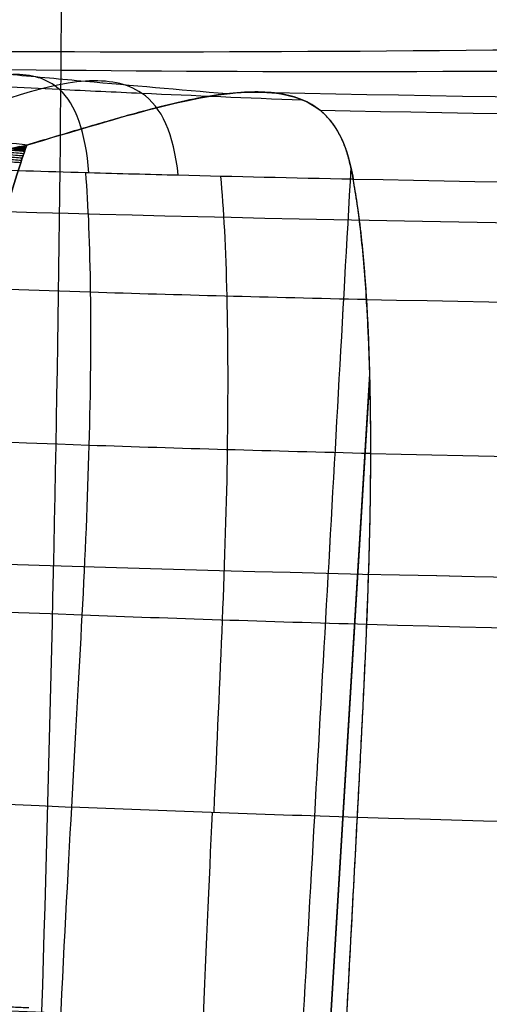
# Model space of a CAD drawing. Header units: millimetres. Extents: x -224 to 224, y -267 to 247.
# Tile 300 of 656: x -117.16 to -113.68, y 45.67 to 52.97. Entities that reach past the tile are written whole.
import ezdxf

# ---------------------------------------------------------------- set-up
doc = ezdxf.new("R2010")
doc.units = ezdxf.units.MM
doc.layers.add('08-01-2026-telaio-080126', color=7, linetype='Continuous')
doc.layers.add('15_12_2025_Kartell_BO_Chair-SEDUTA-RM', color=7, linetype='Continuous')

msp = doc.modelspace()

# ---------------------------------------------------------------- linework, layer by layer
at = {"layer": '08-01-2026-telaio-080126', "color": 30, "true_color": 0xff8000}
msp.add_line((-116.0773, 25.5184, 427.4232), (-114.5668, 50.3479, 427.4232), dxfattribs=at)
at = {"layer": '08-01-2026-telaio-080126', "color": 95, "true_color": 0x42aa42}
msp.add_line((-116.0728, 25.5365, 427.4435), (-114.5664, 50.2985, 427.4435), dxfattribs=at)
for points, knots in [([(-119.9009, 52.8386, 424.9312), (-119.2941, 52.7662, 424.7423), (-118.3843, 52.6731, 424.4704), (-117.2679, 52.5706, 424.1475), (-116.5026, 52.5005, 423.9265), (-115.9864, 52.4543, 423.7789), (-115.622, 52.4238, 423.6771)], [-0.0000001, -0.0000001, -0.0000001, -0.0000001, 0.4611157, 0.6287941, 0.7545529, 0.9994771, 0.9994771, 0.9994771, 0.9994771]), ([(-119.9133, 52.6331, 426.0035), (-119.2362, 52.5822, 425.81), (-118.203, 52.5204, 425.5269), (-116.9302, 52.4584, 425.1919), (-116.0636, 52.4183, 424.9653), (-115.4811, 52.3934, 424.8153), (-115.0649, 52.3769, 424.7105)], [-0.0000001, -0.0000001, -0.0000001, -0.0000001, 0.4611157, 0.6287941, 0.7545529, 0.9996758, 0.9996758, 0.9996758, 0.9996758]), ([(-116.6475, 51.8362, 426.6077), (-116.6719, 52.1408, 426.1666), (-116.7918, 52.4888, 425.3164), (-117.3165, 52.6382, 423.7384), (-117.8667, 52.3923, 422.8058), (-118.2915, 52.174, 422.2806)], [0.0000018, 0.0000018, 0.0000018, 0.0000018, 0.2345666, 0.4021142, 0.7483352, 0.7483352, 0.7483352, 0.7483352]), ([(-115.9859, 51.8185, 426.4612), (-116.0187, 52.1259, 426.0159), (-116.1673, 52.4655, 425.1543), (-116.79, 52.5781, 423.607), (-117.4266, 52.3287, 422.7303), (-117.9101, 52.1304, 422.2496)], [0.0000442, 0.0000442, 0.0000442, 0.0000442, 0.2345666, 0.4021142, 0.7356399, 0.7356399, 0.7356399, 0.7356399]), ([(-117.1009, 52.0449, 422.1817), (-116.4577, 52.2329, 422.6376), (-115.902, 52.4152, 423.2122), (-115.2701, 52.4432, 424.2367), (-115.0952, 52.4115, 424.6023), (-114.8384, 52.2338, 425.3369), (-114.7539, 52.0888, 425.7047), (-114.7076, 51.8789, 426.0436)], [-4.844812, -4.844812, -4.844812, -4.844812, -2.422399, -2.422399, -1.211192, -1.211192, 0, 0, 0, 0]), ([(-119.9285, 52.3814, 422.4073), (-119.7661, 52.3594, 422.3953), (-119.4287, 52.3136, 422.3705), (-118.9028, 52.2469, 422.3299), (-118.3396, 52.1794, 422.2844), (-117.7369, 52.1101, 422.2358), (-117.3223, 52.0677, 422.2005), (-117.1009, 52.0449, 422.1817)], [-2.856598, -2.856598, -2.856598, -2.856598, -2.362596, -1.83007, -1.257864, -0.651633, 0, 0, 0, 0]), ([(-119.968, 51.7236, 421.0935), (-119.9033, 51.7222, 421.1014), (-119.7743, 51.7196, 421.117), (-119.5823, 51.7196, 421.1478), (-119.3922, 51.7226, 421.1837), (-119.2041, 51.7289, 421.2254), (-119.0181, 51.7384, 421.2727), (-118.8341, 51.7512, 421.3257), (-118.6522, 51.7671, 421.3844), (-118.4724, 51.7862, 421.4489), (-118.2946, 51.8088, 421.5191), (-118.1189, 51.8348, 421.5949), (-117.9452, 51.8643, 421.6763), (-117.7736, 51.8971, 421.7636), (-117.604, 51.9328, 421.8567), (-117.4365, 51.9704, 421.9564), (-117.2708, 52.009, 422.0627), (-117.1632, 52.0323, 422.1398), (-117.1009, 52.0449, 422.1817)], [-3.125031, -3.125031, -3.125031, -3.125031, -2.928906, -2.733971, -2.540017, -2.346825, -2.154171, -1.961823, -1.769544, -1.577089, -1.38421, -1.190648, -0.996142, -0.800426, -0.603235, -0.404308, -0.203357, 0, 0, 0, 0]), ([(-116.6731, 51.8369, 426.6134), (-116.9642, 51.8453, 426.6783), (-118.1097, 51.8803, 426.9362), (-119.2238, 51.927, 427.1984), (-119.9534, 51.9679, 427.3759)], [-3.370526, -3.370526, -3.370526, -3.370526, -2.490589, 0, 0, 0, 0]), ([(-114.6898, 51.789, 426.1808), (-115.1438, 51.7983, 426.2776), (-115.7751, 51.8125, 426.4141), (-116.4315, 51.8301, 426.5595), (-116.6645, 51.8367, 426.6115), (-116.6731, 51.8369, 426.6134)], [-2.030476, -2.030476, -2.030476, -2.030476, -0.704872, -0.025728, 0, 0, 0, 0]), ([(-114.56, 49.7562, 427.676), (-114.5601, 49.825, 427.6506), (-114.5604, 49.963, 427.5995), (-114.5632, 50.1649, 427.5104), (-114.5678, 50.3627, 427.4124), (-114.5744, 50.5551, 427.3049), (-114.5828, 50.7415, 427.1884), (-114.5946, 50.9485, 427.0442), (-114.611, 51.1707, 426.8678), (-114.6333, 51.3996, 426.654), (-114.6591, 51.6085, 426.4269), (-114.6796, 51.7287, 426.2627), (-114.6898, 51.789, 426.1808)], [-2.569657, -2.569657, -2.569657, -2.569657, -2.349076, -2.128085, -1.907038, -1.686274, -1.466109, -1.246828, -0.927953, -0.613746, -0.304458, 0, 0, 0, 0]), ([(-114.6592, 47.0598, 428.058), (-114.6495, 47.2457, 428.049), (-114.6308, 47.6005, 428.0318), (-114.6059, 48.1092, 427.9973), (-114.5858, 48.5732, 427.9492), (-114.5713, 48.9982, 427.8819), (-114.562, 49.3902, 427.7954), (-114.5607, 49.6358, 427.7151), (-114.56, 49.7562, 427.676)], [-2.736505, -2.736505, -2.736505, -2.736505, -2.176785, -1.668573, -1.203941, -0.775501, -0.376315, 0, 0, 0, 0]), ([(-114.8975, 42.6025, 428.2518), (-114.8503, 43.4786, 428.2158), (-114.7703, 44.9645, 428.1547), (-114.6915, 46.4501, 428.0862), (-114.6592, 47.0598, 428.058)], [-4.467853, -4.467853, -4.467853, -4.467853, -1.833417, 0, 0, 0, 0])]:
    msp.add_open_spline(points, degree=3, knots=knots, dxfattribs=at)
at = {"layer": '08-01-2026-telaio-080126', "color": 30, "true_color": 0xff8000}
for points, degree, knots in [([(-115.4958, 52.434, 423.8659), (-115.5696, 52.4277, 423.7529), (-115.7157, 52.4153, 423.5294), (-115.9606, 52.3663, 423.2192), (-116.1849, 52.3103, 422.9685), (-116.3848, 52.2552, 422.7687), (-116.5553, 52.2061, 422.6111), (-116.7328, 52.1538, 422.4595), (-116.9168, 52.0991, 422.3136), (-117.0443, 52.0617, 422.2223), (-117.1082, 52.0429, 422.1765)], 3, [-2.389397, -2.389397, -2.389397, -2.389397, -1.984026, -1.587579, -1.196157, -0.960914, -0.723501, -0.484027, -0.242744, 0, 0, 0, 0]), ([(-114.7076, 51.8788, 426.0436), (-114.7163, 51.915, 425.9828), (-114.7335, 51.9868, 425.8623), (-114.7689, 52.0792, 425.6764), (-114.811, 52.16, 425.4899), (-114.8603, 52.2288, 425.3029), (-114.9165, 52.2867, 425.1164), (-114.9795, 52.3341, 424.9307), (-115.0492, 52.3718, 424.7466), (-115.1256, 52.4004, 424.5645), (-115.2084, 52.4205, 424.3849), (-115.2977, 52.4325, 424.2083), (-115.3928, 52.4375, 424.0347), (-115.4615, 52.4352, 423.9222), (-115.4958, 52.434, 423.8659)], 3, [-2.43372, -2.43372, -2.43372, -2.43372, -2.219936, -2.009661, -1.802275, -1.597246, -1.394125, -1.192533, -0.992146, -0.792693, -0.593941, -0.395688, -0.197759, 0, 0, 0, 0]), ([(-119.9692, 51.7236, 421.0934), (-119.8959, 51.7222, 421.1023), (-119.7496, 51.7193, 421.1202), (-119.5317, 51.7204, 421.1569), (-119.3154, 51.7257, 421.2008), (-119.1008, 51.7354, 421.2526), (-118.8881, 51.7496, 421.3122), (-118.6771, 51.7681, 421.3796), (-118.4132, 51.7972, 421.4748), (-118.1021, 51.8403, 421.6032), (-117.7523, 51.9012, 421.7736), (-117.4193, 51.9693, 421.9617), (-117.2116, 52.0185, 422.1051), (-117.1082, 52.0429, 422.1765)], 3, [0, 0, 0, 0, 0.221505, 0.442441, 0.663155, 0.883995, 1.10532, 1.32749, 1.550872, 1.951821, 2.344985, 2.732428, 3.116358, 3.116358, 3.116358, 3.116358]), ([(-117.1469, 51.9283, 421.8667), (-117.1665, 51.9298, 421.8706), (-117.2147, 51.9333, 421.88), (-117.2914, 51.939, 421.8949), (-117.3771, 51.9465, 421.911), (-117.4405, 51.9529, 421.9226), (-117.4754, 51.9566, 421.9288), (-117.4818, 51.9573, 421.9299)], 3, [0.9049963, 0.9049963, 0.9049963, 0.9049963, 0.9652208, 1.0529682, 1.1407155, 1.2284629, 1.2480531, 1.2480531, 1.2480531, 1.2480531]), ([(-117.1414, 51.9452, 421.9108), (-117.1603, 51.9466, 421.9145), (-117.2078, 51.9501, 421.9238), (-117.2839, 51.9558, 421.9385), (-117.3597, 51.9627, 421.9526), (-117.4069, 51.9676, 421.9611), (-117.4256, 51.9696, 421.9645)], 3, [0.9070952, 0.9070952, 0.9070952, 0.9070952, 0.9652208, 1.0529682, 1.1407155, 1.1982561, 1.1982561, 1.1982561, 1.1982561]), ([(-117.1359, 51.9618, 421.9549), (-117.1541, 51.9632, 421.9584), (-117.2009, 51.9667, 421.9676), (-117.2763, 51.9725, 421.9821), (-117.3364, 51.9783, 421.9931), (-117.3679, 51.9816, 421.9988), (-117.3708, 51.9819, 421.9993)], 3, [0.9091884, 0.9091884, 0.9091884, 0.9091884, 0.9652208, 1.0529682, 1.1407155, 1.1497849, 1.1497849, 1.1497849, 1.1497849]), ([(-117.1303, 51.9784, 421.9991), (-117.1479, 51.9797, 422.0025), (-117.1941, 51.9832, 422.0114), (-117.2563, 51.9882, 422.0233), (-117.3009, 51.9926, 422.0315), (-117.317, 51.9942, 422.0344)], 3, [0.911276, 0.911276, 0.911276, 0.911276, 0.9652208, 1.0529682, 1.1024275, 1.1024275, 1.1024275, 1.1024275]), ([(-117.1248, 51.9948, 422.0433), (-117.1417, 51.9961, 422.0466), (-117.1872, 51.9996, 422.0553), (-117.2336, 52.0035, 422.0641), (-117.2631, 52.0064, 422.0695), (-117.2641, 52.0065, 422.0697)], 3, [0.9133581, 0.9133581, 0.9133581, 0.9133581, 0.9652208, 1.0529682, 1.0559436, 1.0559436, 1.0559436, 1.0559436]), ([(-117.1221, 52.0029, 422.0655), (-117.1386, 52.0042, 422.0687), (-117.1772, 52.0073, 422.0761), (-117.2158, 52.0106, 422.0833), (-117.2379, 52.0127, 422.0873)], 3, [0.9143972, 0.9143972, 0.9143972, 0.9143972, 0.9652208, 1.032955, 1.032955, 1.032955, 1.032955]), ([(-117.1193, 52.011, 422.0877), (-117.1355, 52.0124, 422.0907), (-117.1663, 52.0149, 422.0966), (-117.1972, 52.0176, 422.1024), (-117.2118, 52.019, 422.105)], 3, [0.91543488, 0.91543488, 0.91543488, 0.91543488, 0.96522082, 1.01009888, 1.01009888, 1.01009888, 1.01009888]), ([(-117.1165, 52.0192, 422.1098), (-117.1324, 52.0206, 422.1128), (-117.1555, 52.0224, 422.1172), (-117.1786, 52.0245, 422.1214), (-117.1858, 52.0252, 422.1228)], 3, [0.91647128, 0.91647128, 0.91647128, 0.91647128, 0.96522082, 0.98735065, 0.98735065, 0.98735065, 0.98735065]), ([(-117.1524, 51.9114, 421.8228), (-117.1727, 51.9128, 421.8267), (-117.2216, 51.9163, 421.8363), (-117.299, 51.9221, 421.8514), (-117.3847, 51.9293, 421.8677), (-117.4648, 51.937, 421.8824), (-117.5163, 51.9425, 421.8916), (-117.5394, 51.9451, 421.8956)], 3, [0.9028915, 0.9028915, 0.9028915, 0.9028915, 0.9652208, 1.0529682, 1.1407155, 1.2284629, 1.2993215, 1.2993215, 1.2993215, 1.2993215]), ([(-114.6592, 47.0598, 428.058), (-114.6088, 48.0159, 428.012), (-114.5919, 48.4253, 427.9652), (-114.5605, 49.1842, 427.8783), (-114.56, 49.7551, 427.6764)], 2, [0, 0, 0, 1.370982, 1.370982, 2.74099, 2.74099, 2.74099])]:
    msp.add_open_spline(points, degree=degree, knots=knots, dxfattribs=at)
for points, degree in [([(-95.4258, 52.2748, 420.282), (-104.2524, 52.3065, 421.6135), (-110.7739, 52.333, 422.8536), (-115.4958, 52.434, 423.8659)], 3), ([(-95.3023, 52.1473, 421.5697), (-103.8501, 52.178, 422.8599), (-110.2399, 52.2038, 424.0649), (-114.9338, 52.2986, 425.0667)], 3), ([(-117.1082, 52.0429, 422.1765), (-117.154, 51.9125, 421.809), (-117.2046, 51.749, 421.4068), (-117.2613, 51.5479, 420.9548)], 3), ([(-117.2613, 51.5479, 420.9548), (-117.2046, 51.749, 421.4068), (-117.154, 51.9125, 421.809), (-117.1082, 52.0429, 422.1765)], 3), ([(-117.1138, 52.027, 422.132), (-117.1291, 52.0285, 422.1349), (-117.1445, 52.0298, 422.1378), (-117.1598, 52.0313, 422.1406)], 3), ([(-114.7076, 51.8788, 426.0436), (-116.2108, 25.0957, 426.7876)], 1), ([(-114.6897, 51.7885, 426.1815), (-114.6955, 51.8198, 426.1362), (-114.7015, 51.8499, 426.0902), (-114.7076, 51.8788, 426.0436)], 3), ([(-95.1943, 51.6348, 422.7113), (-103.6422, 51.6652, 423.987), (-109.9855, 51.6907, 425.18), (-114.6897, 51.7885, 426.1815)], 3), ([(-114.56, 49.7551, 427.6764), (-114.5588, 51.0781, 427.2086), (-114.6897, 51.7885, 426.1815)], 2), ([(-95.738, 51.3402, 417.0732), (-105.4872, 51.3752, 418.5418), (-112.412, 51.4037, 419.8971), (-117.2613, 51.5479, 420.9548)], 3), ([(-95.1107, 50.7341, 423.6142), (-103.526, 50.7643, 424.8855), (-109.8555, 50.7899, 426.0751), (-114.5918, 50.8968, 427.0789)], 3), ([(-95.0573, 49.5799, 424.2124), (-103.4576, 49.6101, 425.4817), (-109.7811, 49.6356, 426.6699), (-114.56, 49.7551, 427.6764)], 3), ([(-96.2242, 48.7048, 412.1397), (-106.0185, 48.7399, 413.6119), (-112.9433, 48.7684, 414.967), (-117.8851, 48.9582, 416.0637)], 3), ([(-96.2242, 48.7048, 412.1397), (-106.0185, 48.7399, 413.6119), (-112.9432, 48.7684, 414.967), (-117.8851, 48.9582, 416.0638)], 3), ([(-95.0355, 48.2996, 424.4867), (-103.4364, 48.3298, 425.7563), (-109.7609, 48.3553, 426.9447), (-114.5897, 48.4891, 427.9558)], 3), ([(-114.8975, 42.6025, 428.2518), (-114.7348, 45.6254, 428.127), (-114.6592, 47.0598, 428.058)], 2), ([(-95.0317, 46.8536, 424.5804), (-103.444, 46.8839, 425.8517), (-109.7742, 46.9094, 427.0417), (-114.6592, 47.0598, 428.058)], 3), ([(-96.6246, 45.3762, 408.283), (-106.4549, 45.4115, 409.758), (-113.3798, 45.44, 411.1129), (-118.455, 45.6749, 412.2228)], 3)]:
    msp.add_open_spline(points, degree=degree, dxfattribs=at)
at = {"layer": '08-01-2026-telaio-080126', "color": 95, "true_color": 0x42aa42}
for points, degree in [([(-116.6375, 50.9514, 427.5222), (-121.5486, 51.1053, 428.6105), (-124.4461, 51.3846, 429.4315), (-127.4396, 52.2261, 430.2361)], 3), ([(-116.6731, 51.8369, 426.6134), (-116.6341, 51.3664, 427.3085), (-116.6257, 50.6193, 427.8377), (-116.6475, 49.8169, 428.1255)], 3), ([(-114.7076, 51.8789, 426.0436), (-116.2108, 25.0957, 426.7876)], 1), ([(-115.6727, 51.8108, 426.3927), (-115.6278, 51.339, 427.0868), (-115.6112, 50.5895, 427.6156), (-115.6239, 49.7845, 427.9027)], 3), ([(-114.7076, 51.8789, 426.0436), (-114.701, 51.8501, 426.0899), (-114.695, 51.8202, 426.1356), (-114.6898, 51.789, 426.1808)], 3), ([(-116.6475, 49.8169, 428.1255), (-121.627, 49.9905, 429.2192), (-124.6612, 50.3093, 430.0511), (-127.7841, 51.2195, 430.8661)], 3), ([(-114.5919, 50.8972, 427.0786), (-115.3098, 50.9134, 427.2308), (-115.9911, 50.9315, 427.3787), (-116.6375, 50.9517, 427.5219)], 3), ([(-116.6995, 48.5584, 428.4063), (-119.2272, 48.6561, 428.9565), (-123.3478, 48.9349, 429.9293), (-126.574, 49.6089, 430.7658), (-128.2073, 50.1017, 431.1796)], 3), ([(-116.6475, 49.8169, 428.1255), (-116.6693, 49.0145, 428.4132), (-116.7212, 48.1566, 428.4596), (-116.7773, 47.137, 428.5066)], 3), ([(-114.56, 49.7562, 427.676), (-115.2914, 49.7741, 427.8302), (-115.9866, 49.7942, 427.9801), (-116.6475, 49.8169, 428.1255)], 3), ([(-115.623, 49.7845, 427.9025), (-115.6357, 48.9793, 428.1897), (-115.6777, 48.1186, 428.2351), (-115.7232, 47.0954, 428.2814)], 3), ([(-128.6846, 48.8395, 431.3113), (-125.2641, 47.7685, 430.4722), (-121.9145, 47.357, 429.6137), (-116.7773, 47.137, 428.5066)], 3), ([(-114.5898, 48.4897, 427.9558), (-115.3272, 48.5101, 428.1102), (-116.0298, 48.5331, 428.2604), (-116.6995, 48.559, 428.4062)], 3), ([(-116.8693, 45.3709, 428.5826), (-119.4806, 45.4901, 429.1389), (-123.8519, 45.8336, 430.1298), (-127.4018, 46.6159, 430.9874), (-129.1916, 47.174, 431.4105)], 3), ([(-116.7773, 47.137, 428.5066), (-116.8333, 46.1173, 428.5537), (-116.8935, 44.9359, 428.6015), (-116.997, 42.6706, 428.6889)], 3), ([(-114.6592, 47.0598, 428.058), (-115.3975, 47.0825, 428.2116), (-116.1028, 47.1081, 428.3613), (-116.7773, 47.137, 428.5066)], 3), ([(-115.7358, 47.0958, 428.2841), (-115.7814, 46.0729, 428.3304), (-115.8304, 44.8876, 428.3777), (-115.9254, 42.6332, 428.4643)], 3)]:
    msp.add_open_spline(points, degree=degree, dxfattribs=at)
msp.add_rational_spline([(-117.0933, 45.6481, 422.6459), (-117.995, 45.6841, 421.8801), (-119.1287, 45.7108, 421.391), (-120.3059, 45.7237, 421.2601)], [0.999999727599, 0.999999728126, 0.999999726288, 0.99999972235], degree=3, dxfattribs=at)
at = {"layer": '15_12_2025_Kartell_BO_Chair-SEDUTA-RM', "color": 254, "true_color": 0xd4d4d4}
for points in [[(-122.8169, -184.9398, 458.2055), (-122.3131, -183.1437, 457.9823), (-121.4686, -179.5928, 457.5465), (-120.6088, -174.2499, 456.9056), (-120.0731, -168.7497, 456.2587), (-119.6804, -161.0187, 455.3632), (-119.5858, -150.2585, 454.1348), (-119.8649, -129.3611, 451.7881), (-120.2442, -93.8211, 447.8612), (-120.2352, -46.7593, 443.0846), (-119.2492, -5.9392, 439.769), (-118.0548, 22.1113, 438.3112), (-117.1406, 40.5129, 437.9808), (-116.8208, 50.73, 438.1003), (-116.8568, 58.3727, 438.3781), (-117.0979, 63.9163, 438.6812), (-117.6215, 69.3485, 439.0826), (-118.2045, 72.9469, 439.4181), (-118.5658, 74.7532, 439.6034)], [(-139.2301, 55.0877, 435.3219), (-137.5581, 54.6515, 434.9681), (-134.2132, 53.9301, 434.2713), (-129.075, 53.2318, 433.2535), (-123.6972, 52.8485, 432.2577), (-116.0495, 52.6657, 430.9519), (-105.2986, 52.8808, 429.3473), (-84.4247, 53.8549, 426.8269), (-49.3252, 55.6605, 423.7406), (0, 56.979, 421.9145), (49.3252, 55.6605, 423.7406), (84.4247, 53.8549, 426.8269), (105.2986, 52.8808, 429.3473), (116.0495, 52.6657, 430.9519), (123.6972, 52.8485, 432.2577), (129.075, 53.2318, 433.2535), (134.2132, 53.9301, 434.2713), (137.5581, 54.6515, 434.9681), (139.2301, 55.0877, 435.3219)], [(138.0956, 55.0161, 442.2136), (136.4205, 54.5724, 441.8593), (133.0764, 53.8365, 441.1625), (127.958, 53.1188, 440.1472), (122.6166, 52.7183, 439.156), (115.0365, 52.5158, 437.8585), (104.4005, 52.7121, 436.2675), (83.7485, 53.6652, 433.7697), (48.9483, 55.4555, 430.704), (0, 56.7692, 428.8872), (-48.9483, 55.4555, 430.704), (-83.7485, 53.6652, 433.7697), (-104.4005, 52.7121, 436.2675), (-115.0365, 52.5158, 437.8585), (-122.6166, 52.7183, 439.156), (-127.958, 53.1188, 440.1472), (-133.0764, 53.8365, 441.1625), (-136.4205, 54.5724, 441.8593), (-138.0956, 55.0161, 442.2136)]]:
    msp.add_open_spline(points, degree=3, knots=[-2, -2, -2, -2, -1.75, -1.5, -1.25, -1, -0.5, 0, 1, 2, 3, 4, 4.5, 5, 5.25, 5.5, 5.75, 6, 6, 6, 6], dxfattribs=at)

doc.saveas('drawing.dxf')
